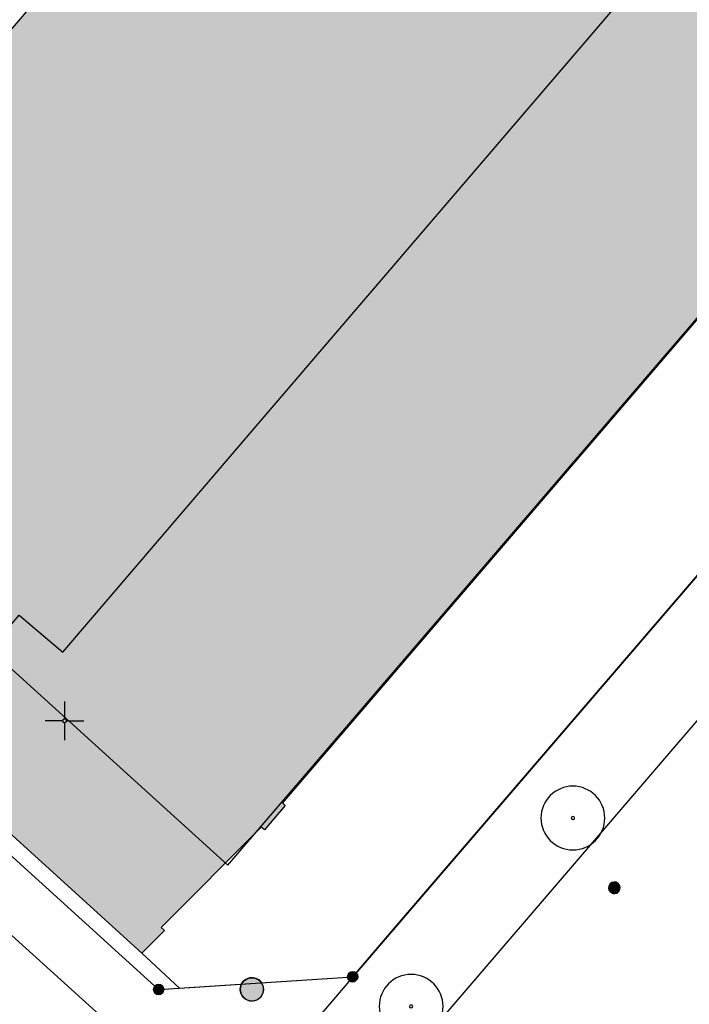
# Model space of a CAD drawing. Header units: metres. Extents: x 2695560 to 2696939, y 1260491 to 1262050.
# Tile 639 of 656: x 2696075 to 2696096, y 1261116 to 1261147. Entities that reach past the tile are written whole.
import ezdxf

# ---------------------------------------------------------------- set-up
doc = ezdxf.new("R2010")
doc.units = ezdxf.units.M
doc.linetypes.add('AUSGEZOGEN', pattern=[0])
for name, color, linetype in [('XR$1$AV_Flächen (EO)', 7, 'AUSGEZOGEN'), ('XR$1$AV_Gebäudeflächen (BB)', 7, 'AUSGEZOGEN'), ('XR$1$AV_Gebäudeflächen (EO)', 7, 'AUSGEZOGEN'), ('XR$1$AV_Grenzpunkte', 7, 'AUSGEZOGEN'), ('XR$1$AV_Koordinatennetzpunkte', 7, 'AUSGEZOGEN'), ('XR$1$AV_Linien (BB)', 7, 'AUSGEZOGEN'), ('XR$1$AW_LK_Schachtdeckel', 24, 'AUSGEZOGEN'), ('XR$1$GR_Baum', 94, 'AUSGEZOGEN'), ('XR$1$Liegenschaftsgrenzen', 7, 'AUSGEZOGEN'), ('XR$1$PFAV', 255, 'AUSGEZOGEN'), ('XR$1$PFAW', 255, 'AUSGEZOGEN'), ('XR$1$PFWA', 255, 'AUSGEZOGEN'), ('XR$1$RP_Abstandslinie', 7, 'AUSGEZOGEN'), ('XR$1$WA_LK_Absperrarmatur', 171, 'AUSGEZOGEN')]:
    doc.layers.add(name, color=color, linetype=linetype)

# ---------------------------------------------------------------- blocks, each defined once
blk = doc.blocks.new('COMPLEXOBJECT_372')
at = {"layer": 'XR$1$AV_Linien (BB)', "color": 7, "linetype": 'AUSGEZOGEN', "transparency": 33554687}
blk.add_line((6091.68, 11110.64), (6098.912, 11119.102), dxfattribs=at)
blk.add_arc((6094.876, 11107.891), 4.215, 139.3009, 145.8101, dxfattribs=at)
blk = doc.blocks.new('COMPLEXOBJECT_624')
at = {"layer": 'XR$1$AV_Linien (BB)', "color": 7, "linetype": 'AUSGEZOGEN', "transparency": 33554687}
blk.add_lwpolyline([(6085.67, 11113.677), (6117.292, 11150.599), (6148.779, 11187.343)], dxfattribs=at)
blk = doc.blocks.new('COMPLEXOBJECT_627')
at = {"layer": 'XR$1$AV_Linien (BB)', "color": 7, "linetype": 'AUSGEZOGEN', "transparency": 33554687}
blk.add_lwpolyline([(6008.311, 11177.006), (6056.879, 11132.95), (6078.507, 11113.365)], dxfattribs=at)
blk = doc.blocks.new('COMPLEXOBJECT_1290')
at = {"layer": 'XR$1$Liegenschaftsgrenzen', "color": 7, "linetype": 'AUSGEZOGEN', "transparency": 33554687}
blk.add_line((6091.68, 11110.64), (6103.32, 11124.26), dxfattribs=at)
blk.add_arc((6094.876, 11107.891), 4.215, 139.3009, 145.8101, dxfattribs=at)
blk = doc.blocks.new('BAV15')
at = {"layer": 'XR$1$PFAV', "transparency": 33554687}
blk.add_hatch(color=7, dxfattribs=at).paths.add_polyline_path([(0.5, 0), (0.49, 0.101), (0.459, 0.197), (0.41, 0.286), (0.344, 0.362), (0.264, 0.424), (0.174, 0.469), (0.076, 0.494), (-0.025, 0.499), (-0.125, 0.484), (-0.22, 0.449), (-0.306, 0.395), (-0.379, 0.326), (-0.437, 0.243), (-0.477, 0.15), (-0.497, 0.051), (-0.497, -0.051), (-0.477, -0.15), (-0.437, -0.243), (-0.379, -0.326), (-0.306, -0.395), (-0.22, -0.449), (-0.125, -0.484), (-0.025, -0.499), (0.076, -0.494), (0.174, -0.469), (0.264, -0.424), (0.344, -0.362), (0.41, -0.286), (0.459, -0.197), (0.49, -0.101)])
at = {"color": 7, "transparency": 33554687}
for start, end in [(90, 270), (270, 90)]:
    blk.add_arc((0, 0), 0.5, start, end, dxfattribs=at)
at = {"layer": 'XR$1$PFAV', "transparency": 33554687}
blk.add_circle((0, 0), 0.5, dxfattribs=at)
blk = doc.blocks.new('BAV2041')
at = {"color": 7, "transparency": 33554687}
for p, q in [((0, 0.5), (0, 0.05)), ((-0.05, 0), (-0.5, 0)), ((0.05, 0), (0.5, 0)), ((0, -0.05), (0, -0.5))]:
    blk.add_line(p, q, dxfattribs=at)
blk.add_circle((0, 0), 0.05, dxfattribs=at)
for start, end in [(90, 270), (270, 90)]:
    blk.add_arc((0, 0), 0.05, start, end, dxfattribs=at)
blk = doc.blocks.new('WBGR1')
at = {"color": 94, "transparency": 33554687}
for radius, start, end in [(1, 90, 270), (1, 270, 90), (0.05, 90, 270), (0.05, 270, 90)]:
    blk.add_arc((0, 0), radius, start, end, dxfattribs=at)
blk = doc.blocks.new('BAW2082')
at = {"layer": 'XR$1$PFAW', "transparency": 33554687}
blk.add_hatch(color=7, dxfattribs=at).paths.add_polyline_path([(0.509, -0.003), (0.499, 0.098), (0.469, 0.194), (0.42, 0.283), (0.354, 0.359), (0.274, 0.421), (0.183, 0.466), (0.085, 0.491), (-0.016, 0.496), (-0.116, 0.481), (-0.211, 0.446), (-0.297, 0.392), (-0.37, 0.323), (-0.428, 0.24), (-0.468, 0.147), (-0.488, 0.047), (-0.488, -0.054), (-0.468, -0.153), (-0.428, -0.246), (-0.37, -0.329), (-0.297, -0.398), (-0.211, -0.452), (-0.116, -0.487), (-0.016, -0.502), (0.085, -0.497), (0.183, -0.472), (0.274, -0.427), (0.354, -0.366), (0.42, -0.289), (0.469, -0.2), (0.499, -0.104)])
at = {"transparency": 33554687}
for start, end in [(91.1948, 268.8052), (268.8052, 91.1948)]:
    blk.add_arc((0.01, 0), 0.5, start, end, dxfattribs=at)
at = {"layer": 'XR$1$PFAW', "transparency": 33554687}
blk.add_circle((0.009, -0.003), 0.5, dxfattribs=at)
blk = doc.blocks.new('BWA965')
at = {"layer": 'XR$1$PFWA', "transparency": 33554687}
blk.add_hatch(color=7, dxfattribs=at).paths.add_polyline_path([(0, 0.5), (-0.051, 0.497), (-0.101, 0.49), (-0.15, 0.477), (-0.197, 0.459), (-0.243, 0.437), (-0.286, 0.41), (-0.326, 0.379), (-0.362, 0.344), (-0.395, 0.306), (-0.424, 0.264), (-0.449, 0.22), (-0.469, 0.174), (-0.484, 0.125), (-0.494, 0.076), (-0.499, 0.025), (-0.499, -0.025), (-0.494, -0.076), (-0.484, -0.125), (-0.469, -0.174), (-0.449, -0.22), (-0.424, -0.264), (-0.395, -0.306), (-0.362, -0.344), (-0.326, -0.379), (-0.286, -0.41), (-0.243, -0.437), (-0.197, -0.459), (-0.15, -0.477), (-0.101, -0.49), (-0.051, -0.497), (0, -0.5), (0.051, -0.497), (0.101, -0.49), (0.15, -0.477), (0.197, -0.459), (0.243, -0.437), (0.286, -0.41), (0.326, -0.379), (0.362, -0.344), (0.395, -0.306), (0.424, -0.264), (0.449, -0.22), (0.469, -0.174), (0.484, -0.125), (0.494, -0.076), (0.499, -0.025), (0.499, 0.025), (0.494, 0.076), (0.484, 0.125), (0.469, 0.174), (0.449, 0.22), (0.424, 0.264), (0.395, 0.306), (0.362, 0.344), (0.326, 0.379), (0.286, 0.41), (0.243, 0.437), (0.197, 0.459), (0.15, 0.477), (0.101, 0.49), (0.051, 0.497)])
at = {"transparency": 33554687}
blk.add_line((0, 0.5), (0, -0.5), dxfattribs=at)
for start, end in [(90, 270), (270, 90)]:
    blk.add_arc((0, 0), 0.5, start, end, dxfattribs=at)

msp = doc.modelspace()

# ---------------------------------------------------------------- hatches: boundary and pattern name
at = {"layer": 'XR$1$AV_Gebäudeflächen (BB)', "true_color": 0xd2d2d2, "transparency": 33554687}
msp.add_hatch(color=254, dxfattribs=at).paths.add_polyline_path([(2696135.281, 1261183.275), (2696134.504, 1261183.961), (2696134.255, 1261183.673), (2696129.01, 1261188.147), (2696129.221, 1261188.385), (2696128.753, 1261188.792), (2696123.158, 1261182.252), (2696082.08, 1261134.231), (2696075.91, 1261127.018), (2696074.509, 1261128.217), (2696073.662, 1261127.227), (2696071.236, 1261124.558), (2696070.81, 1261124.09), (2696071.574, 1261123.398), (2696071.661, 1261123.494), (2696078.453, 1261117.319), (2696079.191, 1261118.052), (2696079.084, 1261118.149), (2696082.304, 1261121.386), (2696082.411, 1261121.296), (2696083.074, 1261122.083), (2696082.988, 1261122.165), (2696109.088, 1261152.646), (2696112.657, 1261149.635), (2696118.663, 1261156.638), (2696115.1, 1261159.661)])
at = {"layer": 'XR$1$AV_Gebäudeflächen (EO)', "true_color": 0xebebeb, "transparency": 33554687}
msp.add_hatch(color=7, dxfattribs=at).paths.add_polyline_path([(2696128.753, 1261188.792), (2696128.443, 1261189.062), (2696128.257, 1261188.844), (2696117.793, 1261197.845), (2696071.785, 1261144.241), (2696064.472, 1261135.72), (2696064.419, 1261135.643), (2696073.662, 1261127.227), (2696074.509, 1261128.217), (2696075.91, 1261127.018), (2696082.08, 1261134.231), (2696123.158, 1261182.252)])

# ---------------------------------------------------------------- linework, layer by layer
at = {"layer": 'XR$1$AV_Flächen (EO)', "color": 7, "linetype": 'AUSGEZOGEN', "transparency": 33554687}
msp.add_lwpolyline([(2696128.753, 1261188.792), (2696128.443, 1261189.062), (2696128.257, 1261188.844), (2696117.793, 1261197.845), (2696071.785, 1261144.241), (2696064.472, 1261135.72), (2696064.419, 1261135.643), (2696073.662, 1261127.227), (2696074.509, 1261128.217), (2696075.91, 1261127.018), (2696082.08, 1261134.231), (2696123.158, 1261182.252), (2696128.753, 1261188.792)], close=True, dxfattribs=at)
at = {"layer": 'XR$1$AV_Linien (BB)', "color": 7, "linetype": 'AUSGEZOGEN', "transparency": 33554687}
for p, q in [((2696085.25, 1261116.56), (2696086.628, 1261118.166)), ((2696078.453, 1261117.319), (2696079.673, 1261116.194)), ((2696079.673, 1261116.194), (2696085.25, 1261116.56))]:
    msp.add_line(p, q, dxfattribs=at)
for points in [[(2696073.662, 1261127.227), (2696074.509, 1261128.217), (2696075.91, 1261127.018), (2696082.08, 1261134.231), (2696123.158, 1261182.252), (2696128.753, 1261188.792), (2696129.221, 1261188.385), (2696129.01, 1261188.147), (2696134.255, 1261183.673), (2696134.504, 1261183.961), (2696135.281, 1261183.275)], [(2696135.281, 1261183.275), (2696115.1, 1261159.661), (2696118.663, 1261156.638), (2696112.657, 1261149.635), (2696109.088, 1261152.646), (2696082.988, 1261122.165), (2696083.074, 1261122.083), (2696082.411, 1261121.296), (2696082.304, 1261121.386), (2696079.084, 1261118.149), (2696079.191, 1261118.052), (2696078.453, 1261117.319)], [(2696086.628, 1261118.166), (2696117.1, 1261153.68), (2696139.368, 1261179.667)], [(2696078.453, 1261117.319), (2696071.661, 1261123.494), (2696071.574, 1261123.398), (2696070.81, 1261124.09), (2696071.236, 1261124.558)]]:
    msp.add_lwpolyline(points, dxfattribs=at)
at = {"layer": 'XR$1$Liegenschaftsgrenzen', "color": 7, "linetype": 'AUSGEZOGEN', "transparency": 33554687}
msp.add_line((2696085.25, 1261116.56), (2696074.75, 1261104.26), dxfattribs=at)
for points in [[(2696147.425, 1261189.069), (2696117.1, 1261153.68), (2696085.25, 1261116.56)], [(2696070.556, 1261123.811), (2696079, 1261116.15), (2696085.25, 1261116.56)]]:
    msp.add_lwpolyline(points, dxfattribs=at)
at = {"layer": 'XR$1$RP_Abstandslinie', "color": 7, "linetype": 'AUSGEZOGEN', "transparency": 33554687}
msp.add_lwpolyline([(2695964.57, 1261225.99), (2695993.28, 1261199.95), (2696022.91, 1261173.08), (2696052.53, 1261146.2), (2696081.23, 1261120.16), (2696106.53, 1261149.69), (2696139.06, 1261187.66), (2696176.2, 1261231)], dxfattribs=at)

# ---------------------------------------------------------------- block references
at = {"layer": 'XR$1$AV_Grenzpunkte', "color": 7, "linetype": 'AUSGEZOGEN', "lineweight": -3, "transparency": 33554687, "xscale": 0.3249999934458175, "yscale": 0.3249999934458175}
for p in [(2696085.25, 1261116.56), (2696079, 1261116.15)]:
    msp.add_blockref('BAV15', p, dxfattribs=at)
at = {"layer": 'XR$1$AV_Koordinatennetzpunkte', "color": 7, "linetype": 'AUSGEZOGEN', "lineweight": -3, "transparency": 33554687, "xscale": 1.25, "yscale": 1.25}
msp.add_blockref('BAV2041', (2696075.97, 1261124.81), dxfattribs=at)
at = {"layer": 'XR$1$AV_Linien (BB)', "color": 7, "linetype": 'AUSGEZOGEN', "lineweight": -3, "transparency": 33554687}
for name in ['COMPLEXOBJECT_624', 'COMPLEXOBJECT_627', 'COMPLEXOBJECT_372']:
    msp.add_blockref(name, (2690000.97, 1249999.81), dxfattribs=at)
at = {"layer": 'XR$1$AW_LK_Schachtdeckel', "color": 24, "linetype": 'AUSGEZOGEN', "lineweight": -3, "transparency": 33554687, "xscale": 0.7499999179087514, "yscale": 0.7499999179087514}
msp.add_blockref('BAW2082', (2696081.996, 1261116.154), dxfattribs=at)
at = {"layer": 'XR$1$GR_Baum', "color": 94, "linetype": 'AUSGEZOGEN', "lineweight": -3, "transparency": 33554687, "xscale": 1.027451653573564, "yscale": 1.027451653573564}
for p in [(2696092.341, 1261121.676), (2696087.131, 1261115.605)]:
    msp.add_blockref('WBGR1', p, dxfattribs=at)
at = {"layer": 'XR$1$Liegenschaftsgrenzen', "color": 7, "linetype": 'AUSGEZOGEN', "lineweight": -3, "transparency": 33554687}
msp.add_blockref('COMPLEXOBJECT_1290', (2690000.97, 1249999.81), dxfattribs=at)
at = {"layer": 'XR$1$WA_LK_Absperrarmatur', "color": 171, "linetype": 'AUSGEZOGEN', "lineweight": -3, "transparency": 33554687, "xscale": 0.3749999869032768, "yscale": 0.3749999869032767, "rotation": 139.795654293}
msp.add_blockref('BWA965', (2696093.679, 1261119.426), dxfattribs=at)

doc.saveas('drawing.dxf')
